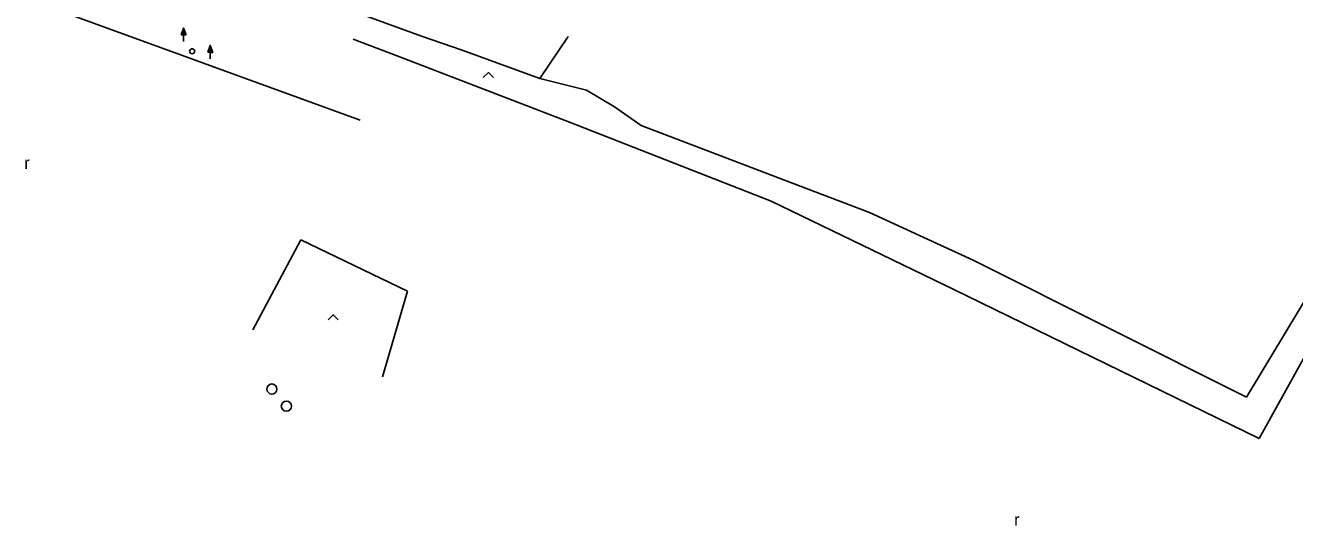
# Model space of a CAD drawing. Extents: x -539515 to -538098, y -1182060 to -1180157.
# Drawn here: x -538636.4 to -538510.9, y -1181828.8 to -1181779.3 of the extents above; entities that cross this region are included whole.
import ezdxf

# ---------------------------------------------------------------- set-up
doc = ezdxf.new("R2010")
doc.units = 0
for name, color, linetype in [('Vrstva 11', 7, 'Continuous'), ('Vrstva 23', 7, 'Continuous'), ('Vrstva 25', 7, 'Continuous'), ('Vrstva 27', 7, 'Continuous'), ('Vrstva 31', 7, 'Continuous'), ('Vrstva 36', 7, 'Continuous'), ('Vrstva 68', 7, 'Continuous'), ('Vrstva 88', 7, 'Continuous')]:
    doc.layers.add(name, color=color, linetype=linetype)

msp = doc.modelspace()

# ---------------------------------------------------------------- linework, layer by layer
at = {"layer": 'Vrstva 11'}
for p, q in [((-538597.27, -1181780.42), (-538593.24, -1181781.81)), ((-538580.95, -1181785.75), (-538578.19, -1181787.41))]:
    msp.add_line(p, q, dxfattribs=at)
at = {"layer": 'Vrstva 23'}
for p, q in [((-538604.017, -1181780.7), (-538599.78, -1181782.33)), ((-538599.78, -1181782.33), (-538582.62, -1181788.9)), ((-538582.62, -1181788.9), (-538562.67, -1181796.71)), ((-538562.67, -1181796.71), (-538544.66, -1181805.42)), ((-538514.42, -1181820.18), (-538502.65, -1181798.94)), ((-538613.94, -1181809.46), (-538609.21, -1181800.56)), ((-538609.21, -1181800.56), (-538598.66, -1181805.63)), ((-538598.66, -1181805.63), (-538601.13, -1181814.1)), ((-538544.66, -1181805.42), (-538514.42, -1181820.18))]:
    msp.add_line(p, q, dxfattribs=at)
at = {"layer": 'Vrstva 25'}
for p, q in [((-538621.042, -1181780.278), (-538620.79, -1181779.604)), ((-538620.79, -1181780.278), (-538621.042, -1181780.278)), ((-538620.79, -1181780.93), (-538620.79, -1181780.28)), ((-538618.412, -1181782.008), (-538618.16, -1181781.334)), ((-538618.16, -1181782.008), (-538618.412, -1181782.008)), ((-538618.16, -1181782.66), (-538618.16, -1181782.01))]:
    msp.add_line(p, q, dxfattribs=at)
for points in [[(-538620.54, -1181780.28), (-538620.79, -1181780.28), (-538620.79, -1181779.604), (-538620.79, -1181779.604)], [(-538620.597, -1181780.24), (-538620.75, -1181780.24), (-538620.75, -1181779.827)], [(-538620.655, -1181780.2), (-538620.71, -1181780.2), (-538620.71, -1181780.051)], [(-538617.91, -1181782.01), (-538618.16, -1181782.01), (-538618.16, -1181781.334), (-538618.16, -1181781.334)], [(-538617.967, -1181781.97), (-538618.12, -1181781.97), (-538618.12, -1181781.557)], [(-538618.025, -1181781.93), (-538618.08, -1181781.93), (-538618.08, -1181781.781)]]:
    msp.add_lwpolyline(points, close=True, dxfattribs=at)
at = {"layer": 'Vrstva 27'}
for centre in [(-538612.06, -1181815.3), (-538610.63, -1181816.99)]:
    msp.add_circle(centre, 0.5, dxfattribs=at)
at = {"layer": 'Vrstva 31'}
msp.add_circle((-538619.95, -1181781.91), 0.25, dxfattribs=at)
at = {"layer": 'Vrstva 36'}
for points in [[(-538591.15, -1181784.511), (-538590.65, -1181784.011), (-538590.15, -1181784.511)], [(-538606.493, -1181808.449), (-538605.993, -1181807.949), (-538605.493, -1181808.449)]]:
    msp.add_lwpolyline(points, dxfattribs=at)
at = {"layer": 'Vrstva 68'}
for p, q in [((-538597.27, -1181780.42), (-538619.78, -1181772.17)), ((-538585.55, -1181784.6), (-538582.765, -1181780.448)), ((-538585.55, -1181784.6), (-538593.24, -1181781.81)), ((-538580.95, -1181785.75), (-538585.55, -1181784.6)), ((-538575.54, -1181789.24), (-538578.19, -1181787.41)), ((-538561.36, -1181794.64), (-538575.54, -1181789.24)), ((-538552.95, -1181797.86), (-538561.36, -1181794.64)), ((-538542.62, -1181802.58), (-538552.95, -1181797.86)), ((-538504.61, -1181797.75), (-538515.66, -1181816.11)), ((-538515.66, -1181816.11), (-538542.62, -1181802.58))]:
    msp.add_line(p, q, dxfattribs=at)
at = {"layer": 'Vrstva 88'}
msp.add_line((-538634.698, -1181777.327), (-538603.321, -1181788.712), dxfattribs=at)

# ---------------------------------------------------------------- texts
at = {"layer": 'Vrstva 36'}
for p in [(-538636.552, -1181793.535), (-538538.644, -1181828.802)]:
    msp.add_text('r', height=1.2, dxfattribs=at).set_placement(p)

doc.saveas('drawing.dxf')
